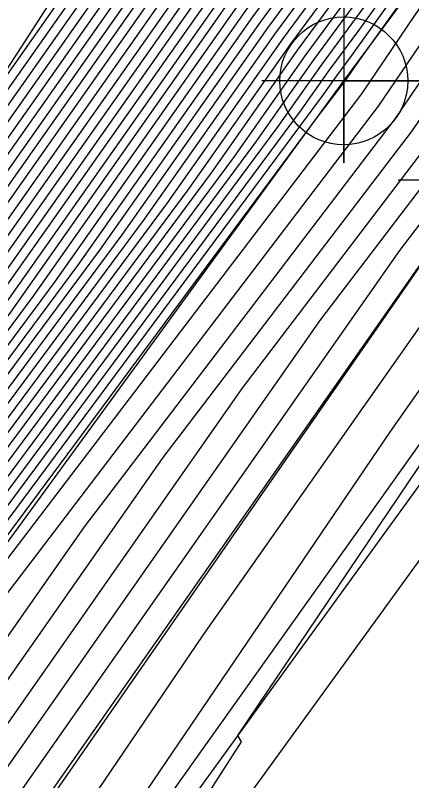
# Model space of a CAD drawing. Extents: x 2188792 to 2191981, y 386090 to 389710.
# Drawn here: x 2190619.64 to 2190634.16, y 388316.26 to 388344.31 of the extents above; entities that cross this region are included whole.
import ezdxf

# ---------------------------------------------------------------- set-up
doc = ezdxf.new("R2010")
doc.units = 0
for name, color, linetype in [('DTM Contours Major', 7, 'Continuous'), ('DTM Contours Minor', 7, 'Continuous'), ('Exist DTM Breakline', 7, 'Continuous'), ('Exist DTM Breakline Cogo Point CELL', 7, 'Continuous'), ('Exist Roads EOP', 7, 'Continuous'), ('Exist Roads EOT', 7, 'Continuous')]:
    doc.layers.add(name, color=color, linetype=linetype)

msp = doc.modelspace()

# ---------------------------------------------------------------- linework, layer by layer
at = {"layer": 'DTM Contours Major'}
for points in [[(2190568.798, 388266.353), (2190583.416, 388291.496), (2190583.418, 388291.499), (2190583.463, 388291.548), (2190591.567, 388301.461), (2190599.313, 388311.319), (2190609.295, 388325.595), (2190610.489, 388327.204), (2190624.421, 388347.007), (2190639.263, 388367.15), (2190642.16, 388371.198), (2190654.87, 388388.448), (2190657.367, 388391.933), (2190674.632, 388415.056), (2190675.153, 388415.756), (2190678.699, 388420.503), (2190681.482, 388442.694)], [(2190691.003, 388434.343), (2190676.602, 388415.066), (2190673.076, 388410.326), (2190658.796, 388391.202), (2190653.901, 388384.369), (2190643.502, 388370.255), (2190637.801, 388362.288), (2190625.818, 388346.025), (2190614.57, 388330.037), (2190610.468, 388324.509), (2190595.776, 388303.496), (2190593.278, 388300.122), (2190586.046, 388292.232), (2190584.709, 388290.425), (2190572.676, 388269.728)], [(2190695.547, 388432.587), (2190686.376, 388420.26), (2190680.95, 388412.997), (2190668.407, 388396.137), (2190663.084, 388389.008), (2190650.997, 388372.134), (2190647.526, 388367.424), (2190633.415, 388347.702), (2190630.009, 388343.08), (2190626.812, 388338.536), (2190613.987, 388321.249), (2190609.443, 388314.75), (2190596.353, 388297.074), (2190593.932, 388294.432), (2190588.589, 388287.213), (2190584.31, 388279.853), (2190571.718, 388262.612)], [(2190696.694, 388431.508), (2190684.833, 388415.566), (2190682.399, 388412.307), (2190666.851, 388391.407), (2190664.514, 388388.277), (2190650.029, 388368.056), (2190648.868, 388366.48), (2190631.952, 388342.84), (2190631.406, 388342.098), (2190630.893, 388341.369), (2190615.16, 388320.162), (2190613.999, 388318.502), (2190597.378, 388296.058), (2190596.56, 388295.166), (2190589.883, 388286.143), (2190588.188, 388283.228), (2190572.538, 388261.8)], [(2190689.461, 388429.649), (2190678.051, 388414.376), (2190671.52, 388405.597), (2190660.226, 388390.471), (2190652.933, 388380.291), (2190644.843, 388369.311), (2190636.339, 388357.426), (2190627.215, 388345.044), (2190618.651, 388332.87), (2190611.641, 388323.422), (2190600.332, 388307.248), (2190594.303, 388299.106), (2190588.675, 388292.966), (2190586.003, 388289.355), (2190576.554, 388273.103)], [(2190696.685, 388428.311), (2190684.103, 388411.323), (2190668.599, 388390.392), (2190666.256, 388387.2), (2190655.513, 388371.491), (2190651.053, 388364.905), (2190641.692, 388351.197), (2190634.176, 388340.086), (2190625.048, 388328.098), (2190617.834, 388317.792), (2190606.362, 388302.857), (2190599.975, 388293.75), (2190594.416, 388286.92), (2190592.266, 388284.33), (2190587.352, 388278.41), (2190573.783, 388261.57)], [(2190701.291, 388428.556), (2190690.697, 388414.157), (2190686.919, 388409.056), (2190682.263, 388402.77), (2190669.126, 388384.873), (2190667.514, 388382.516), (2190654.089, 388362.691), (2190654.079, 388362.677), (2190653.998, 388362.558), (2190643.053, 388344.887), (2190637.676, 388337.472), (2190626.513, 388321.588), (2190621.703, 388314.492), (2190609.963, 388297.817), (2190604.603, 388289.834), (2190602.03, 388286.4), (2190597.199, 388280.796), (2190592.738, 388274.906), (2190577.545, 388257.994)], [(2190687.918, 388424.954), (2190679.5, 388413.687), (2190669.963, 388400.867), (2190661.655, 388389.74), (2190651.965, 388376.212), (2190646.185, 388368.368), (2190634.877, 388352.564), (2190628.612, 388344.062), (2190622.732, 388335.703), (2190612.814, 388322.336), (2190604.888, 388310.999), (2190595.328, 388298.09), (2190591.303, 388293.699), (2190587.296, 388288.284), (2190580.432, 388276.478), (2190570.899, 388263.425)]]:
    msp.add_lwpolyline(points, dxfattribs=at)
at = {"layer": 'DTM Contours Minor'}
for points in [[(2190571.407, 388303.397), (2190583.344, 388293.67), (2190583.939, 388293.379), (2190590.892, 388301.886), (2190603.941, 388318.49), (2190609.061, 388325.813), (2190609.673, 388326.638), (2190624.141, 388347.204), (2190639.556, 388368.123), (2190641.892, 388371.387), (2190655.063, 388389.263), (2190657.081, 388392.08), (2190674.316, 388415.163), (2190673.371, 388415.602), (2190673.878, 388416.875), (2190674.831, 388419.267), (2190678.042, 388444.871)], [(2190571.125, 388268.378), (2190584.192, 388290.854), (2190584.995, 388291.939), (2190592.868, 388300.528), (2190593.954, 388301.995), (2190609.999, 388324.943), (2190612.938, 388328.904), (2190625.259, 388346.418), (2190638.386, 388364.233), (2190642.965, 388370.632), (2190654.289, 388386.001), (2190658.224, 388391.495), (2190673.698, 388412.218), (2190676.022, 388415.342), (2190691.62, 388436.221)], [(2190571.9, 388269.053), (2190584.45, 388290.639), (2190585.521, 388292.086), (2190593.073, 388300.325), (2190594.865, 388302.746), (2190610.233, 388324.726), (2190613.754, 388329.471), (2190625.538, 388346.222), (2190638.094, 388363.261), (2190643.233, 388370.444), (2190654.095, 388385.185), (2190658.51, 388391.348), (2190673.387, 388411.272), (2190676.312, 388415.204), (2190691.312, 388435.282)], [(2190690.695, 388433.404), (2190676.892, 388414.928), (2190672.764, 388409.38), (2190659.082, 388391.056), (2190653.708, 388383.554), (2190643.77, 388370.066), (2190637.509, 388361.316), (2190626.097, 388345.829), (2190615.386, 388330.604), (2190610.703, 388324.291), (2190596.688, 388304.246), (2190593.483, 388299.919), (2190586.572, 388292.379), (2190584.968, 388290.211), (2190573.452, 388270.403)], [(2190694.858, 388433.235), (2190687.301, 388423.077), (2190680.08, 388413.411), (2190669.341, 388398.975), (2190662.227, 388389.447), (2190651.578, 388374.581), (2190646.721, 388367.99), (2190634.292, 388350.619), (2190629.171, 388343.669), (2190624.364, 388336.837), (2190613.283, 388321.901), (2190606.71, 388312.5), (2190595.738, 388297.683), (2190592.355, 388293.992), (2190587.813, 388287.856), (2190581.983, 388277.828), (2190571.226, 388263.1)], [(2190658.809, 388431.429), (2190639.209, 388410.018), (2190638.985, 388409.455), (2190661.168, 388399.141), (2190656.223, 388392.518), (2190655.644, 388391.71), (2190641.087, 388371.953), (2190640.433, 388371.04), (2190623.303, 388347.793), (2190617.824, 388340.005), (2190612.502, 388338.347), (2190615.313, 388354.181), (2190631.276, 388366.224), (2190624.027, 388368.846), (2190600.586, 388366.175), (2190583.154, 388364.306), (2190583.178, 388367.287), (2190583.806, 388370.608), (2190588.751, 388375.621), (2190590.168, 388380.217), (2190599.314, 388413.256), (2190598.791, 388418.402), (2190593.333, 388422.399), (2190591.983, 388433.271)], [(2190695.088, 388433.019), (2190686.993, 388422.138), (2190680.37, 388413.273), (2190669.03, 388398.029), (2190662.513, 388389.301), (2190651.384, 388373.765), (2190646.99, 388367.801), (2190633.999, 388349.647), (2190629.45, 388343.473), (2190625.18, 388337.403), (2190613.518, 388321.684), (2190607.621, 388313.25), (2190595.943, 388297.48), (2190592.881, 388294.139), (2190588.072, 388287.642), (2190582.759, 388278.503), (2190571.39, 388262.937)], [(2190695.317, 388432.803), (2190686.684, 388421.199), (2190680.66, 388413.135), (2190668.719, 388397.083), (2190662.799, 388389.155), (2190651.19, 388372.95), (2190647.258, 388367.613), (2190633.707, 388348.674), (2190629.73, 388343.276), (2190625.996, 388337.97), (2190613.752, 388321.466), (2190608.532, 388314), (2190596.148, 388297.277), (2190593.406, 388294.286), (2190588.331, 388287.427), (2190583.535, 388279.178), (2190571.554, 388262.775)], [(2190695.776, 388432.372), (2190686.067, 388419.321), (2190681.239, 388412.859), (2190668.096, 388395.191), (2190663.37, 388388.862), (2190650.803, 388371.318), (2190647.795, 388367.235), (2190633.122, 388346.729), (2190630.288, 388342.884), (2190627.629, 388339.103), (2190614.221, 388321.032), (2190610.354, 388315.501), (2190596.558, 388296.871), (2190594.458, 388294.579), (2190588.848, 388286.999), (2190585.086, 388280.528), (2190571.882, 388262.45)], [(2190690.386, 388432.465), (2190677.182, 388414.79), (2190672.453, 388408.434), (2190659.368, 388390.91), (2190653.514, 388382.738), (2190644.038, 388369.877), (2190637.216, 388360.343), (2190626.377, 388345.633), (2190616.202, 388331.171), (2190610.937, 388324.074), (2190597.599, 388304.997), (2190593.688, 388299.715), (2190587.098, 388292.526), (2190585.227, 388289.997), (2190574.227, 388271.078)], [(2190696.005, 388432.156), (2190685.759, 388418.382), (2190681.529, 388412.721), (2190667.785, 388394.245), (2190663.656, 388388.716), (2190650.609, 388370.503), (2190648.063, 388367.047), (2190632.83, 388345.757), (2190630.568, 388342.687), (2190628.445, 388339.669), (2190614.456, 388320.814), (2190611.265, 388316.251), (2190596.763, 388296.667), (2190594.983, 388294.726), (2190589.107, 388286.785), (2190585.861, 388281.203), (2190572.046, 388262.287)], [(2190696.235, 388431.94), (2190685.45, 388417.443), (2190681.819, 388412.583), (2190667.474, 388393.299), (2190663.942, 388388.57), (2190650.416, 388369.687), (2190648.331, 388366.858), (2190632.537, 388344.785), (2190630.847, 388342.491), (2190629.261, 388340.236), (2190614.69, 388320.597), (2190612.176, 388317.001), (2190596.968, 388296.464), (2190595.509, 388294.872), (2190589.366, 388286.571), (2190586.637, 388281.878), (2190572.21, 388262.125)], [(2190696.464, 388431.724), (2190685.142, 388416.505), (2190682.109, 388412.445), (2190667.162, 388392.353), (2190664.228, 388388.423), (2190650.222, 388368.871), (2190648.6, 388366.669), (2190632.245, 388343.812), (2190631.127, 388342.295), (2190630.077, 388340.803), (2190614.925, 388320.38), (2190613.087, 388317.752), (2190597.173, 388296.261), (2190596.035, 388295.019), (2190589.624, 388286.357), (2190587.413, 388282.553), (2190572.374, 388261.962)], [(2190690.078, 388431.526), (2190677.471, 388414.652), (2190672.142, 388407.488), (2190659.654, 388390.763), (2190653.321, 388381.922), (2190644.306, 388369.689), (2190636.924, 388359.371), (2190626.656, 388345.436), (2190617.018, 388331.737), (2190611.172, 388323.857), (2190598.51, 388305.747), (2190593.893, 388299.512), (2190587.623, 388292.672), (2190585.485, 388289.783), (2190575.003, 388271.753)], [(2190570.349, 388267.703), (2190583.933, 388291.068), (2190584.469, 388291.792), (2190592.663, 388300.731), (2190593.043, 388301.245), (2190609.764, 388325.161), (2190612.121, 388328.338), (2190624.979, 388346.615), (2190638.678, 388365.205), (2190642.697, 388370.821), (2190654.482, 388386.816), (2190657.938, 388391.641), (2190674.009, 388413.164), (2190675.732, 388415.48), (2190687.465, 388431.185)], [(2190696.923, 388431.293), (2190684.525, 388414.627), (2190682.689, 388412.169), (2190666.54, 388390.461), (2190664.8, 388388.131), (2190649.835, 388367.24), (2190649.136, 388366.292), (2190632.184, 388342.599), (2190631.783, 388342.013), (2190631.701, 388341.891), (2190630.73, 388340.616), (2190615.394, 388319.945), (2190614.91, 388319.252), (2190597.583, 388295.855), (2190597.086, 388295.312), (2190590.142, 388285.929), (2190588.964, 388283.903), (2190572.702, 388261.637)], [(2190697.153, 388431.077), (2190684.216, 388413.688), (2190682.978, 388412.031), (2190666.229, 388389.516), (2190665.086, 388387.984), (2190649.641, 388366.424), (2190649.404, 388366.103), (2190643.661, 388358.075), (2190634.261, 388344.309), (2190632.319, 388341.439), (2190616.382, 388320.508), (2190615.759, 388319.617), (2190609.55, 388311.535), (2190597.788, 388295.651), (2190597.612, 388295.459), (2190590.4, 388285.714), (2190589.739, 388284.578), (2190572.866, 388261.475)], [(2190697.382, 388430.861), (2190683.908, 388412.749), (2190683.268, 388411.893), (2190665.918, 388388.57), (2190665.372, 388387.838), (2190655.137, 388373.552), (2190650.712, 388367.081), (2190649.838, 388365.79), (2190636.738, 388346.605), (2190632.938, 388340.988), (2190619.271, 388323.038), (2190616.45, 388319.008), (2190599.455, 388296.884), (2190598.282, 388295.211), (2190593.471, 388289.3), (2190590.659, 388285.5), (2190590.515, 388285.253), (2190573.03, 388261.312)], [(2190697.611, 388430.645), (2190683.599, 388411.81), (2190683.558, 388411.755), (2190675.571, 388401.018), (2190665.867, 388387.916), (2190665.682, 388387.665), (2190653.112, 388369.286), (2190650.445, 388365.348), (2190639.215, 388348.901), (2190633.557, 388340.537), (2190622.16, 388325.568), (2190617.142, 388318.4), (2190602.909, 388299.87), (2190599.128, 388294.481), (2190592.276, 388286.061), (2190591.374, 388284.975), (2190589.315, 388282.494), (2190583.627, 388275.435), (2190573.194, 388261.15)], [(2190689.769, 388430.587), (2190677.761, 388414.514), (2190671.831, 388406.543), (2190659.94, 388390.617), (2190653.127, 388381.106), (2190644.575, 388369.5), (2190636.631, 388358.398), (2190626.935, 388345.24), (2190617.835, 388332.304), (2190611.406, 388323.639), (2190599.421, 388306.497), (2190594.098, 388299.309), (2190588.149, 388292.819), (2190585.744, 388289.569), (2190575.778, 388272.428)], [(2190588.886, 388429.857), (2190589.882, 388421.833), (2190596.149, 388417.244), (2190596.598, 388412.828), (2190588.749, 388384.475), (2190586.603, 388377.515), (2190579.115, 388369.925), (2190578.164, 388364.895), (2190578.146, 388362.559), (2190601.813, 388365.096), (2190609.658, 388365.99), (2190623.126, 388361.12), (2190614.635, 388354.713), (2190610.608, 388332.027), (2190613.196, 388332.833), (2190623.582, 388347.596), (2190640.141, 388370.068), (2190641.355, 388371.765), (2190655.451, 388390.895), (2190656.509, 388392.372), (2190665.551, 388404.482), (2190650.447, 388411.504), (2190657.675, 388429.651)], [(2190699.413, 388429.614), (2190694.29, 388422.65), (2190685.229, 388410.416), (2190674.065, 388395.343), (2190667.404, 388386.269), (2190660.313, 388375.901), (2190652.267, 388364.02), (2190646.647, 388355.789), (2190635.413, 388339.183), (2190630.826, 388333.158), (2190619.218, 388316.575), (2190613.269, 388308.831), (2190601.668, 388292.29), (2190598.697, 388288.639), (2190594.049, 388283.039), (2190583.427, 388270.243), (2190575.015, 388259.802)], [(2190700.039, 388429.261), (2190693.092, 388419.819), (2190685.792, 388409.963), (2190676.798, 388397.819), (2190667.978, 388385.804), (2190662.713, 388378.106), (2190652.874, 388363.577), (2190649.124, 388358.085), (2190636.032, 388338.732), (2190633.715, 388335.688), (2190619.91, 388315.966), (2190616.723, 388311.817), (2190602.514, 388291.559), (2190600.837, 388289.498), (2190594.94, 388282.394), (2190581.465, 388266.159), (2190575.857, 388259.2)], [(2190700.665, 388428.909), (2190691.895, 388416.988), (2190686.356, 388409.509), (2190679.531, 388400.294), (2190668.552, 388385.339), (2190665.113, 388380.311), (2190653.482, 388363.134), (2190651.602, 388360.381), (2190636.651, 388338.281), (2190636.603, 388338.218), (2190620.602, 388315.358), (2190620.176, 388314.804), (2190603.361, 388290.829), (2190602.977, 388290.358), (2190595.832, 388281.749), (2190579.502, 388262.076), (2190576.7, 388258.598)], [(2190689.152, 388428.71), (2190678.341, 388414.238), (2190671.208, 388404.651), (2190660.511, 388390.325), (2190652.74, 388379.475), (2190645.111, 388369.123), (2190636.047, 388356.454), (2190627.494, 388344.847), (2190619.467, 388333.437), (2190611.876, 388323.205), (2190601.243, 388307.998), (2190594.508, 388298.903), (2190589.201, 388293.112), (2190586.261, 388289.141), (2190577.33, 388273.778)], [(2190701.917, 388428.204), (2190689.5, 388411.326), (2190687.482, 388408.602), (2190684.996, 388405.246), (2190671.347, 388386.651), (2190669.922, 388384.246), (2190661.862, 388370.144), (2190655.661, 388361.463), (2190649.58, 388351.645), (2190638.71, 388336.655), (2190633.375, 388329.063), (2190622.878, 388313.58), (2190618.991, 388308.059), (2190606.013, 388288.727), (2190599.781, 388280.411), (2190599.031, 388279.541), (2190585.748, 388262.004), (2190580.36, 388256.007)], [(2190688.844, 388427.771), (2190678.631, 388414.101), (2190670.897, 388403.705), (2190660.797, 388390.178), (2190652.546, 388378.659), (2190645.38, 388368.934), (2190635.754, 388355.481), (2190627.774, 388344.651), (2190620.283, 388334.004), (2190612.11, 388322.987), (2190602.154, 388308.748), (2190594.713, 388298.699), (2190589.726, 388293.259), (2190586.52, 388288.926), (2190578.105, 388274.453), (2190570.407, 388263.912)], [(2190688.535, 388426.832), (2190678.921, 388413.963), (2190670.586, 388402.759), (2190661.083, 388390.032), (2190652.352, 388377.844), (2190645.648, 388368.745), (2190635.462, 388354.509), (2190628.053, 388344.455), (2190621.099, 388334.57), (2190612.345, 388322.77), (2190603.065, 388309.498), (2190594.918, 388298.496), (2190590.252, 388293.406), (2190586.779, 388288.712), (2190578.881, 388275.128), (2190570.571, 388263.749)], [(2190569.574, 388267.028), (2190583.674, 388291.282), (2190583.944, 388291.646), (2190589.684, 388297.909), (2190592.241, 388301.037), (2190594.685, 388304.147), (2190609.53, 388325.378), (2190611.305, 388327.771), (2190624.7, 388346.811), (2190638.971, 388366.178), (2190642.428, 388371.01), (2190654.676, 388387.632), (2190657.653, 388391.787), (2190674.321, 388414.11), (2190675.442, 388415.618), (2190683.082, 388425.844)], [(2190688.227, 388425.893), (2190679.21, 388413.825), (2190670.275, 388401.813), (2190661.369, 388389.886), (2190652.159, 388377.028), (2190645.916, 388368.556), (2190635.169, 388353.536), (2190628.332, 388344.258), (2190621.915, 388335.137), (2190612.579, 388322.553), (2190603.976, 388310.249), (2190595.123, 388298.293), (2190590.778, 388293.552), (2190587.037, 388288.498), (2190579.656, 388275.803), (2190570.735, 388263.587)], [(2190695.487, 388425.48), (2190684.666, 388410.87), (2190671.332, 388392.867), (2190666.83, 388386.734), (2190657.913, 388373.696), (2190651.66, 388364.462), (2190644.17, 388353.493), (2190634.795, 388339.634), (2190627.937, 388330.628), (2190618.526, 388317.183), (2190609.816, 388305.844), (2190600.821, 388293.02), (2190596.556, 388287.779), (2190593.157, 388283.685), (2190585.39, 388274.326), (2190574.172, 388260.404)], [(2190573.352, 388303.945), (2190583.274, 388295.86), (2190584.468, 388295.276), (2190590.218, 388302.31), (2190608.569, 388325.662), (2190608.826, 388326.03), (2190608.857, 388326.071), (2190623.862, 388347.4), (2190639.848, 388369.095), (2190641.623, 388371.576), (2190655.257, 388390.079), (2190656.795, 388392.226), (2190669.934, 388409.822), (2190661.909, 388413.553), (2190666.214, 388424.362)], [(2190687.61, 388424.015), (2190679.79, 388413.549), (2190669.652, 388399.921), (2190661.941, 388389.593), (2190651.771, 388375.397), (2190646.453, 388368.179), (2190634.584, 388351.592), (2190628.891, 388343.865), (2190623.548, 388336.27), (2190613.048, 388322.118), (2190605.799, 388311.749), (2190595.533, 388297.887), (2190591.829, 388293.846), (2190587.555, 388288.07), (2190581.208, 388277.153), (2190571.063, 388263.262)], [(2190669.672, 388377.639), (2190657.239, 388360.231), (2190656.106, 388358.403), (2190644.496, 388342.392), (2190641.931, 388338.795), (2190640.305, 388336.507), (2190627.786, 388317.908), (2190627.913, 388317.685), (2190625.126, 388313.338), (2190621.485, 388307.082), (2190611.652, 388293.08)]]:
    msp.add_lwpolyline(points, dxfattribs=at)
at = {"layer": 'Exist DTM Breakline'}
for points in [[(2190573.365, 388260.981), (2190597.901, 388295.54), (2190631.673, 388341.911), (2190665.633, 388387.704), (2190697.655, 388430.604), (2190723.725, 388465.2), (2190753.059, 388503.07), (2190785.767, 388545.802), (2190819.064, 388584.997), (2190852.901, 388626.1), (2190890.215, 388665.473), (2190930.375, 388707.631)], [(2190577.542, 388257.996), (2190603.612, 388290.612), (2190636.664, 388338.271), (2190669.633, 388384.463), (2190703.281, 388427.435), (2190727.416, 388462.342), (2190757.056, 388500.06), (2190789.024, 388542.543), (2190823.823, 388581.148), (2190857.673, 388621.065), (2190895.218, 388660.937), (2190934.113, 388704.472)], [(2190581.907, 388254.915), (2190606.074, 388288.679), (2190639.657, 388335.907), (2190673.648, 388381.454), (2190705.924, 388425.615), (2190730.79, 388459.235), (2190760.7, 388497.606), (2190793.213, 388538.942), (2190826.757, 388578.342), (2190860.823, 388618.157), (2190897.463, 388658.369), (2190937.269, 388700.539)], [(2190562.442, 388270.056), (2190592.552, 388300.841), (2190622.991, 388348.012), (2190655.878, 388392.695), (2190691.635, 388436.266), (2190715.121, 388473.885), (2190746.669, 388508.678), (2190779.529, 388550.766), (2190810.094, 388591.723), (2190838.625, 388638.055)]]:
    msp.add_lwpolyline(points, dxfattribs=at)
at = {"layer": 'Exist DTM Breakline Cogo Point CELL'}
for points in [[(2190631.673, 388344.911), (2190631.673, 388338.911), (2190631.673, 388341.911), (2190634.673, 388341.911), (2190628.673, 388341.911)], [(2190636.664, 388341.271), (2190636.664, 388335.271), (2190636.664, 388338.271), (2190639.664, 388338.271), (2190633.664, 388338.271)]]:
    msp.add_lwpolyline(points, dxfattribs=at)
msp.add_circle((2190631.673, 388341.911), 2.344, dxfattribs=at)
at = {"layer": 'Exist Roads EOP'}
msp.add_lwpolyline([(2191117.249, 388879.058), (2191079.828, 388842.231), (2191041.78, 388804.717), (2191005.521, 388768.388), (2190968.813, 388731.779), (2190932.611, 388694.747), (2190897.463, 388657.367), (2190862.115, 388618.542), (2190828.092, 388579.337), (2190795.886, 388540.624), (2190765.721, 388503.072), (2190733.106, 388461.208), (2190701.312, 388418.791), (2190672.539, 388379.484), (2190643.174, 388339.162), (2190612.645, 388296.995), (2190582.398, 388254.562), (2190551.22, 388211.33), (2190519.268, 388166.971), (2190488.249, 388123.952), (2190458.501, 388082.405), (2190428.971, 388041.571), (2190398.227, 387998.986)], dxfattribs=at)
at = {"layer": 'Exist Roads EOT'}
msp.add_lwpolyline([(2190415.064, 388019.09), (2190445.56, 388061.245), (2190473.487, 388100.115), (2190503.229, 388141.605), (2190533.333, 388183.744), (2190563.731, 388225.945), (2190594.017, 388268.083), (2190624.176, 388310.153), (2190656.565, 388354.896), (2190687.512, 388397.436), (2190719.557, 388440.71), (2190751.07, 388481.79), (2190777.618, 388515.751), (2190809.207, 388554.646), (2190841.125, 388592.518), (2190874.304, 388630.266), (2190909.444, 388668.428), (2190945.996, 388706.518), (2190984.282, 388745.174), (2191021.668, 388782.38), (2191059.687, 388820.174), (2191097.04, 388857.128), (2191110.466, 388870.43)], dxfattribs=at)

doc.saveas('drawing.dxf')
